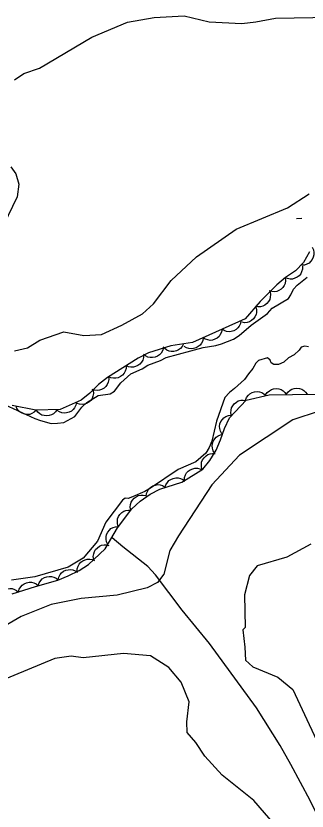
# Model space of a CAD drawing. Extents: x 336540 to 340074, y 5572036 to 5573747.
# Drawn here: x 336742.5 to 336784.6, y 5573364.5 to 5573479.5 of the extents above; entities that cross this region are included whole.
import ezdxf

# ---------------------------------------------------------------- set-up
doc = ezdxf.new("R2010")
doc.units = 0
for name, color, linetype in [('Niveau 2', 7, 'Continuous'), ('Niveau 22', 7, 'Continuous'), ('Niveau 3', 7, 'Continuous'), ('Niveau 4', 7, 'Continuous'), ('Niveau 44', 7, 'Continuous')]:
    doc.layers.add(name, color=color, linetype=linetype)

msp = doc.modelspace()

# ---------------------------------------------------------------- linework, layer by layer
at = {"layer": 'Niveau 2'}
for points in [[(336742.27, 5573470.27), (336743.59, 5573471.19), (336745.9, 5573471.98), (336753.45, 5573476.46), (336758.61, 5573478.6), (336762.46, 5573479.3), (336766.84, 5573479.53), (336770.44, 5573478.68), (336775.19, 5573478.42), (336777.21, 5573478.68), (336780.05, 5573479.18), (336790.88, 5573479.39)], [(336741.74, 5573457.69), (336742.47, 5573456.69), (336742.89, 5573455.2), (336742.63, 5573453.33), (336738.64, 5573445.13)], [(336742.27, 5573431.06), (336744.12, 5573431.5), (336745.92, 5573432.63), (336749.41, 5573433.81), (336752.3, 5573433.28), (336754.84, 5573433.41), (336757.82, 5573434.78), (336760.79, 5573436.43), (336762.4, 5573437.88), (336764.93, 5573441.23), (336768.63, 5573444.66), (336774.34, 5573448.67), (336781.8, 5573451.77), (336784.92, 5573453.8)], [(336786.38, 5573422.32), (336782.56, 5573421.1), (336774.86, 5573415.96), (336770.85, 5573411.67), (336765.99, 5573404.31), (336764.74, 5573402.19), (336763.9, 5573398.76), (336762.96, 5573397.53), (336761.47, 5573396.77), (336757.12, 5573395.71), (336751.9, 5573395.25), (336747.56, 5573394.34), (336743.23, 5573392.6), (336735.18, 5573387.95)], [(336785.17, 5573403.08), (336781.71, 5573401.21), (336777.39, 5573399.96), (336776.28, 5573398.54), (336775.56, 5573395.78), (336775.64, 5573391.04), (336775.32, 5573390.68), (336775.63, 5573388.18), (336775.73, 5573386.31), (336776.78, 5573385.34), (336780.4, 5573383.83), (336782.54, 5573382.07), (336787.68, 5573371.13)], [(336779.99, 5573362.44), (336776.93, 5573365.99), (336772.35, 5573369.67), (336769.82, 5573372.43), (336768.54, 5573374.4), (336767.27, 5573375.86), (336767.19, 5573377.38), (336767.57, 5573380.28), (336766.4, 5573383.11), (336764.61, 5573385.24), (336761.97, 5573386.94), (336758.06, 5573387.26), (336752.18, 5573386.62), (336750.46, 5573386.87), (336748.11, 5573386.56), (336740.16, 5573383.27), (336737.24, 5573380.76), (336734.53, 5573377.56), (336731.12, 5573374.67), (336727.99, 5573373.14), (336718.15, 5573367.05), (336713.26, 5573363.56)]]:
    msp.add_lwpolyline(points, dxfattribs=at)
at = {"layer": 'Niveau 22'}
msp.add_lwpolyline([(336801.28, 5573338.74), (336800.8, 5573339.38), (336799.58, 5573340.63), (336797.69, 5573342.82), (336796.97, 5573344.16), (336794.9, 5573349.06), (336793.7, 5573351.08), (336789.25, 5573357.93), (336787.71, 5573360.57), (336785.05, 5573366.01), (336782.29, 5573371.23), (336780.74, 5573373.95), (336777.3, 5573379.42), (336770.48, 5573388.7), (336766.56, 5573393.55), (336762.7, 5573398.67), (336761.55, 5573399.87), (336757.94, 5573402.71), (336756.42, 5573404.01)], dxfattribs=at)
at = {"layer": 'Niveau 3'}
msp.add_line((336783.07, 5573450.23), (336783.87, 5573450.27), dxfattribs=at)
at = {"layer": 'Niveau 4'}
for points in [[(336740.81, 5573423.28), (336745.19, 5573421.29), (336746.04, 5573420.97), (336747.57, 5573420.56), (336748.47, 5573420.58), (336749.42, 5573420.71), (336750.98, 5573421.54), (336752.02, 5573422.91), (336752.74, 5573423.61), (336754.35, 5573424.6), (336756.09, 5573424.86), (336756.75, 5573425.22), (336757.68, 5573426.42), (336759.12, 5573427.75), (336760.73, 5573428.46), (336761.57, 5573428.99), (336763.41, 5573429.65), (336764.24, 5573430.12), (336769.56, 5573431.54), (336771.41, 5573431.86), (336772.25, 5573432.1), (336773.98, 5573432.76), (336774.81, 5573433.29), (336776.52, 5573434.79), (336778.91, 5573436.48), (336779.56, 5573437.23), (336781.95, 5573438.63), (336782.28, 5573439.15), (336782.65, 5573440), (336783.2, 5573440.58), (336784.64, 5573441.74)], [(336784.81, 5573431.66), (336784.31, 5573431.76), (336783.75, 5573431.58), (336783.47, 5573431.18), (336782.76, 5573430.49), (336781.92, 5573430.07), (336781.26, 5573429.44), (336780.48, 5573429.08), (336779.81, 5573429.07), (336779.41, 5573429.34), (336779.28, 5573429.73), (336778.88, 5573430.06), (336777.6, 5573429.69), (336777.21, 5573429.29), (336776.78, 5573428.49), (336776.12, 5573427.74), (336775.58, 5573426.94), (336774.14, 5573425.61), (336773.37, 5573425.03), (336772.71, 5573424.29), (336771.49, 5573420.88), (336770.82, 5573417.99), (336770.45, 5573417.08), (336769.96, 5573416.28), (336768.53, 5573415.01)], [(336768.53, 5573415.01), (336765.96, 5573413.88), (336761.97, 5573411.2), (336761.14, 5573410.73), (336759.35, 5573409.96), (336758.74, 5573409.72), (336758.28, 5573409.74), (336757.91, 5573409.45), (336755.5, 5573406.29), (336754.28, 5573403.52), (336752.18, 5573401.04), (336750.04, 5573399.76), (336745.2, 5573398.36), (336741.84, 5573397.88)]]:
    msp.add_lwpolyline(points, dxfattribs=at)
at = {"layer": 'Niveau 44'}
for points in [[(336785.35, 5573446.07), (336785.54, 5573445.69), (336785.61, 5573445.29), (336785.62, 5573444.96), (336785.53, 5573444.62), (336785.38, 5573444.28), (336785.14, 5573443.99), (336784.91, 5573443.75), (336784.6, 5573443.59), (336784.25, 5573443.48), (336783.89, 5573443.44)], [(336784.96, 5573445.37), (336784.11, 5573443.84), (336782.97, 5573442.65), (336781.52, 5573441.68), (336780.23, 5573440.61)], [(336783.96, 5573443.31), (336783.96, 5573442.9), (336783.84, 5573442.51), (336783.7, 5573442.21), (336783.47, 5573441.94), (336783.18, 5573441.71), (336782.83, 5573441.56), (336782.52, 5573441.45), (336782.17, 5573441.45), (336781.8, 5573441.51), (336781.47, 5573441.65)], [(336781.47, 5573441.64), (336781.51, 5573441.23), (336781.43, 5573440.83), (336781.33, 5573440.51), (336781.12, 5573440.23), (336780.86, 5573439.97), (336780.53, 5573439.78), (336780.23, 5573439.64), (336779.88, 5573439.6), (336779.51, 5573439.63), (336779.16, 5573439.73)], [(336780.23, 5573440.61), (336777.84, 5573438.18), (336775.66, 5573435.69), (336768.04, 5573432.25), (336764.9, 5573431.81), (336761.68, 5573430.78), (336760.15, 5573430), (336755.71, 5573427.19), (336754.42, 5573426.18), (336753.19, 5573424.93), (336751.92, 5573423.91), (336748.88, 5573422.6), (336745.35, 5573422.49), (336741.92, 5573423.16)], [(336779.26, 5573439.62), (336779.34, 5573439.21), (336779.3, 5573438.81), (336779.23, 5573438.49), (336779.05, 5573438.18), (336778.82, 5573437.9), (336778.51, 5573437.67), (336778.22, 5573437.51), (336777.88, 5573437.44), (336777.51, 5573437.42), (336777.15, 5573437.48)], [(336777.2, 5573437.44), (336777.3, 5573437.04), (336777.29, 5573436.63), (336777.23, 5573436.31), (336777.07, 5573435.99), (336776.86, 5573435.7), (336776.56, 5573435.45), (336776.29, 5573435.28), (336775.95, 5573435.18), (336775.58, 5573435.14), (336775.22, 5573435.19)], [(336775.05, 5573435.42), (336774.98, 5573435), (336774.8, 5573434.64), (336774.61, 5573434.37), (336774.34, 5573434.15), (336774.02, 5573433.97), (336773.65, 5573433.87), (336773.32, 5573433.82), (336772.98, 5573433.87), (336772.62, 5573433.99), (336772.32, 5573434.18)], [(336772.32, 5573434.18), (336772.25, 5573433.77), (336772.06, 5573433.41), (336771.88, 5573433.13), (336771.6, 5573432.91), (336771.28, 5573432.73), (336770.91, 5573432.63), (336770.59, 5573432.58), (336770.24, 5573432.64), (336769.89, 5573432.76), (336769.58, 5573432.95)], [(336769.58, 5573432.95), (336769.51, 5573432.53), (336769.33, 5573432.17), (336769.14, 5573431.9), (336768.87, 5573431.68), (336768.55, 5573431.5), (336768.18, 5573431.4), (336767.85, 5573431.35), (336767.51, 5573431.41), (336767.16, 5573431.52), (336766.85, 5573431.71)], [(336763.82, 5573431.46), (336763.7, 5573431.06), (336763.48, 5573430.72), (336763.26, 5573430.47), (336762.96, 5573430.28), (336762.62, 5573430.14), (336762.24, 5573430.09), (336761.92, 5573430.08), (336761.58, 5573430.17), (336761.24, 5573430.33), (336760.96, 5573430.55)], [(336766.75, 5573432.07), (336766.56, 5573431.69), (336766.28, 5573431.4), (336766.03, 5573431.19), (336765.7, 5573431.05), (336765.34, 5573430.97), (336764.96, 5573430.98), (336764.64, 5573431.02), (336764.32, 5573431.17), (336764.02, 5573431.39), (336763.77, 5573431.65)], [(336760.96, 5573430.51), (336760.95, 5573430.1), (336760.82, 5573429.71), (336760.67, 5573429.42), (336760.43, 5573429.16), (336760.14, 5573428.93), (336759.79, 5573428.79), (336759.47, 5573428.69), (336759.12, 5573428.7), (336758.76, 5573428.77), (336758.43, 5573428.91)], [(336758.43, 5573428.91), (336758.42, 5573428.49), (336758.28, 5573428.11), (336758.14, 5573427.81), (336757.9, 5573427.55), (336757.61, 5573427.33), (336757.25, 5573427.18), (336756.94, 5573427.09), (336756.59, 5573427.09), (336756.22, 5573427.16), (336755.89, 5573427.31)], [(336755.88, 5573427.32), (336755.91, 5573426.91), (336755.82, 5573426.51), (336755.7, 5573426.2), (336755.49, 5573425.92), (336755.22, 5573425.67), (336754.88, 5573425.49), (336754.58, 5573425.36), (336754.23, 5573425.33), (336753.86, 5573425.36), (336753.52, 5573425.47)], [(336753.66, 5573425.31), (336753.7, 5573424.89), (336753.61, 5573424.5), (336753.5, 5573424.19), (336753.29, 5573423.9), (336753.02, 5573423.65), (336752.69, 5573423.46), (336752.39, 5573423.33), (336752.04, 5573423.3), (336751.67, 5573423.33), (336751.33, 5573423.43)], [(336778.62, 5573424.69), (336778.85, 5573425.04), (336779.17, 5573425.3), (336779.45, 5573425.48), (336779.78, 5573425.57), (336780.15, 5573425.61), (336780.53, 5573425.55), (336780.85, 5573425.47), (336781.14, 5573425.28), (336781.42, 5573425.03), (336781.62, 5573424.74)], [(336781.62, 5573424.74), (336781.85, 5573425.09), (336782.17, 5573425.35), (336782.44, 5573425.52), (336782.78, 5573425.62), (336783.15, 5573425.66), (336783.53, 5573425.6), (336783.85, 5573425.51), (336784.14, 5573425.32), (336784.42, 5573425.08), (336784.62, 5573424.78)], [(336741.94, 5573395.9), (336745.28, 5573396.98), (336748.51, 5573397.9), (336750.04, 5573398.5), (336751.6, 5573399.28), (336752.95, 5573400.15), (336755.39, 5573402.4), (336757.15, 5573405.46), (336759.26, 5573408.18), (336760.44, 5573409.33), (336761.89, 5573410.31), (336763.31, 5573411.05), (336766.47, 5573412.07), (336769.52, 5573413.92), (336770.53, 5573415.2), (336771.46, 5573416.68), (336772.1, 5573418.19), (336772.66, 5573419.85), (336773.39, 5573421.36), (336775.79, 5573423.94), (336779.15, 5573424.7), (336785.88, 5573424.8)], [(336775.71, 5573423.92), (336775.86, 5573424.31), (336776.12, 5573424.63), (336776.35, 5573424.86), (336776.66, 5573425.02), (336777.02, 5573425.14), (336777.4, 5573425.16), (336777.72, 5573425.14), (336778.05, 5573425.02), (336778.37, 5573424.83), (336778.64, 5573424.58)], [(336745.43, 5573422.47), (336745.13, 5573422.18), (336744.77, 5573421.99), (336744.46, 5573421.87), (336744.11, 5573421.85), (336743.74, 5573421.89), (336743.39, 5573422.03), (336743.09, 5573422.17), (336742.84, 5573422.42), (336742.62, 5573422.72), (336742.48, 5573423.05)], [(336751.22, 5573423.61), (336751.14, 5573423.2), (336750.95, 5573422.84), (336750.76, 5573422.57), (336750.49, 5573422.35), (336750.16, 5573422.18), (336749.79, 5573422.09), (336749.46, 5573422.04), (336749.12, 5573422.1), (336748.77, 5573422.23), (336748.46, 5573422.42)], [(336773.69, 5573421.68), (336773.6, 5573422.09), (336773.63, 5573422.5), (336773.69, 5573422.82), (336773.86, 5573423.13), (336774.08, 5573423.42), (336774.39, 5573423.66), (336774.67, 5573423.83), (336775.01, 5573423.91), (336775.38, 5573423.94), (336775.74, 5573423.88)], [(336748.43, 5573422.59), (336748.2, 5573422.23), (336747.9, 5573421.97), (336747.62, 5573421.79), (336747.28, 5573421.69), (336746.92, 5573421.64), (336746.54, 5573421.69), (336746.22, 5573421.77), (336745.92, 5573421.96), (336745.64, 5573422.2), (336745.43, 5573422.49)], [(336772.28, 5573419.06), (336772.07, 5573419.42), (336771.97, 5573419.82), (336771.94, 5573420.14), (336772.01, 5573420.49), (336772.14, 5573420.83), (336772.36, 5573421.15), (336772.58, 5573421.39), (336772.88, 5573421.57), (336773.23, 5573421.71), (336773.58, 5573421.76)], [(336771.27, 5573416.23), (336771.04, 5573416.58), (336770.93, 5573416.97), (336770.88, 5573417.3), (336770.93, 5573417.65), (336771.05, 5573418), (336771.25, 5573418.32), (336771.46, 5573418.58), (336771.75, 5573418.77), (336772.09, 5573418.92), (336772.44, 5573418.99)], [(336769.45, 5573413.83), (336769.33, 5573414.23), (336769.32, 5573414.64), (336769.36, 5573414.97), (336769.5, 5573415.29), (336769.7, 5573415.6), (336769.99, 5573415.86), (336770.25, 5573416.05), (336770.59, 5573416.16), (336770.95, 5573416.22), (336771.31, 5573416.19)], [(336766.86, 5573412.31), (336766.88, 5573412.72), (336767.02, 5573413.11), (336767.17, 5573413.4), (336767.42, 5573413.65), (336767.71, 5573413.87), (336768.07, 5573414.01), (336768.38, 5573414.1), (336768.74, 5573414.09), (336769.1, 5573414.01), (336769.43, 5573413.86)], [(336764.05, 5573411.29), (336764.17, 5573411.69), (336764.39, 5573412.03), (336764.6, 5573412.28), (336764.9, 5573412.47), (336765.24, 5573412.61), (336765.62, 5573412.67), (336765.95, 5573412.68), (336766.29, 5573412.59), (336766.62, 5573412.43), (336766.91, 5573412.21)], [(336761.34, 5573410.02), (336761.39, 5573410.44), (336761.55, 5573410.81), (336761.72, 5573411.09), (336761.98, 5573411.33), (336762.29, 5573411.53), (336762.66, 5573411.65), (336762.98, 5573411.71), (336763.33, 5573411.68), (336763.68, 5573411.58), (336764, 5573411.41)], [(336759.1, 5573408.02), (336759.03, 5573408.44), (336759.07, 5573408.84), (336759.16, 5573409.16), (336759.34, 5573409.46), (336759.58, 5573409.74), (336759.89, 5573409.96), (336760.18, 5573410.12), (336760.53, 5573410.18), (336760.9, 5573410.19), (336761.25, 5573410.12)], [(336757.28, 5573405.63), (336757.15, 5573406.03), (336757.15, 5573406.44), (336757.18, 5573406.77), (336757.32, 5573407.09), (336757.52, 5573407.4), (336757.8, 5573407.66), (336758.07, 5573407.85), (336758.4, 5573407.97), (336758.76, 5573408.03), (336759.12, 5573408)], [(336755.76, 5573403.05), (336755.58, 5573403.43), (336755.52, 5573403.83), (336755.51, 5573404.16), (336755.6, 5573404.5), (336755.76, 5573404.83), (336756, 5573405.13), (336756.23, 5573405.36), (336756.55, 5573405.51), (336756.9, 5573405.62), (336757.26, 5573405.65)], [(336753.74, 5573400.87), (336753.67, 5573401.29), (336753.73, 5573401.69), (336753.82, 5573402.01), (336754.01, 5573402.3), (336754.26, 5573402.58), (336754.58, 5573402.79), (336754.87, 5573402.93), (336755.22, 5573402.99), (336755.59, 5573402.99), (336755.94, 5573402.91)], [(336751.33, 5573399.1), (336751.34, 5573399.52), (336751.46, 5573399.91), (336751.61, 5573400.21), (336751.84, 5573400.47), (336752.14, 5573400.69), (336752.49, 5573400.84), (336752.8, 5573400.94), (336753.15, 5573400.93), (336753.52, 5573400.87), (336753.85, 5573400.73)], [(336748.57, 5573397.92), (336748.66, 5573398.33), (336748.86, 5573398.68), (336749.06, 5573398.95), (336749.34, 5573399.16), (336749.67, 5573399.32), (336750.05, 5573399.4), (336750.37, 5573399.43), (336750.72, 5573399.36), (336751.06, 5573399.22), (336751.36, 5573399.02)], [(336745.69, 5573397.1), (336745.82, 5573397.49), (336746.05, 5573397.83), (336746.27, 5573398.07), (336746.58, 5573398.25), (336746.92, 5573398.38), (336747.3, 5573398.42), (336747.63, 5573398.42), (336747.96, 5573398.32), (336748.29, 5573398.15), (336748.57, 5573397.92)], [(336739.94, 5573395.39), (336740.08, 5573395.78), (336740.32, 5573396.11), (336740.55, 5573396.35), (336740.86, 5573396.52), (336741.21, 5573396.64), (336741.59, 5573396.67), (336741.92, 5573396.66), (336742.25, 5573396.55), (336742.57, 5573396.37), (336742.84, 5573396.13)], [(336742.83, 5573396.19), (336742.94, 5573396.59), (336743.16, 5573396.93), (336743.38, 5573397.18), (336743.68, 5573397.37), (336744.02, 5573397.51), (336744.4, 5573397.57), (336744.72, 5573397.58), (336745.06, 5573397.49), (336745.4, 5573397.33), (336745.68, 5573397.11)]]:
    msp.add_lwpolyline(points, dxfattribs=at)

doc.saveas('drawing.dxf')
